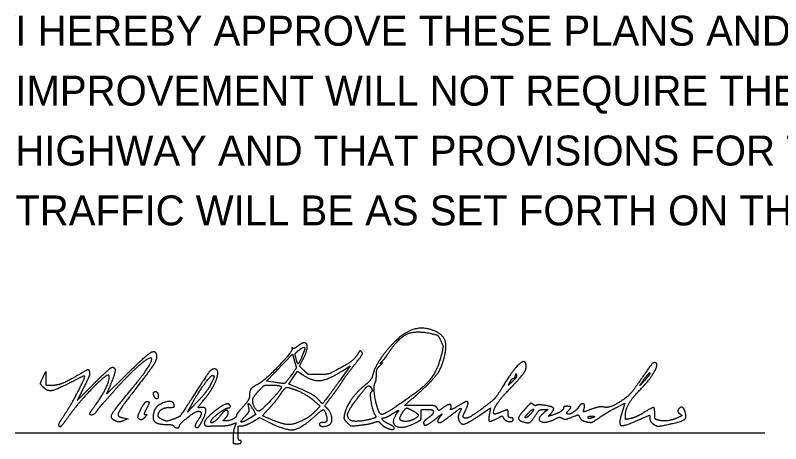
# Model space of a CAD drawing. Extents: x 0 to 42, y 0 to 22.
# Drawn here: x 24.528 to 28.101, y 8.875 to 10.877 of the extents above; entities that cross this region are included whole.
import ezdxf

# ---------------------------------------------------------------- set-up
doc = ezdxf.new("R2010")
doc.units = 0
doc.layers.add('SH_Data', color=7, linetype='Continuous')
doc.layers.add('SH_Text', color=7, linetype='Continuous')

msp = doc.modelspace()

# ---------------------------------------------------------------- linework, layer by layer
at = {"layer": 'SH_Data'}
for p, q in [((24.5279, 10.875), (24.5279, 10.875)), ((24.5279, 8.9262), (28.0279, 8.9262))]:
    msp.add_line(p, q, dxfattribs=at)
at = {"layer": 'SH_Text'}
for p, q in [((26.8689, 9.1973), (26.8689, 9.1973)), ((25.1751, 9.0992), (25.1751, 9.0992)), ((25.1019, 8.9934), (25.1019, 8.9934)), ((24.7317, 8.9651), (24.7317, 8.9651))]:
    msp.add_line(p, q, dxfattribs=at)
for points in [[(25.7311, 9.1626), (25.7007, 9.1675), (25.8216, 9.2932), (25.8311, 9.2611)], [(25.875, 9.2176), (25.8551, 9.2374), (25.871, 9.2686)], [(26.0555, 9.216), (26.0906, 9.2382), (26.0439, 9.1722)], [(24.6592, 9.1901), (24.6697, 9.2129), (24.6703, 9.1806)], [(25.8445, 9.1369), (25.8042, 9.1532), (25.8247, 9.1836), (25.8451, 9.214), (25.8709, 9.1963)], [(24.8476, 9.1381), (24.8164, 9.0774), (24.8939, 9.1547)], [(24.9721, 9.1501), (24.9542, 9.1065), (25.0311, 9.1825)], [(26.4173, 9.0533), (26.3452, 9.0533), (26.3799, 9.0837)], [(25.3777, 9.0705), (25.3323, 9.0229), (25.3531, 9.0616)], [(25.9249, 9.0738), (25.9515, 9.0509), (25.9287, 9.0267)], [(26.6962, 9.0079), (26.7465, 9.0423), (26.7416, 9.0164)], [(27.3354, 9.0445), (27.3741, 9.0638), (27.3627, 9.029)], [(25.6378, 9.034), (25.6509, 9.011), (25.6264, 8.9961)], [(26.9947, 9.0341), (27.0155, 9.034), (26.9972, 9.0199)], [(25.0325, 8.9956), (25.0547, 8.9911), (25.0339, 8.9825)], [(25.6352, 8.9775), (25.6685, 8.9965), (25.7143, 8.9736)]]:
    msp.add_lwpolyline(points, dxfattribs=at)
for points in [[(26.4949, 9.397), (26.4381, 9.4254), (26.3327, 9.3913), (26.2751, 9.3257)], [(26.2669, 9.2933), (26.314, 9.3669), (26.3945, 9.4057), (26.4679, 9.3901)], [(26.4679, 9.3901), (26.4955, 9.3842), (26.5034, 9.3783), (26.5139, 9.3563)], [(26.5366, 9.3079), (26.542, 9.3407), (26.522, 9.3834), (26.4949, 9.397)], [(25.8472, 9.331), (25.8367, 9.3227), (25.8257, 9.3185), (25.8227, 9.3215)], [(25.8765, 9.3459), (25.8708, 9.3459), (25.8576, 9.3392), (25.8472, 9.331)], [(25.871, 9.2686), (25.8893, 9.3044), (25.8923, 9.3459), (25.8765, 9.3459)], [(26.5139, 9.3563), (26.5247, 9.3335), (26.5252, 9.324), (26.5176, 9.2922)], [(25.0311, 9.1825), (25.1255, 9.2758), (25.178, 9.3147), (25.1849, 9.2966)], [(25.1849, 9.2966), (25.1918, 9.2786), (25.1698, 9.2353), (25.123, 9.1749)], [(25.8198, 9.3187), (25.8234, 9.3069), (25.6903, 9.1681), (25.661, 9.1531)], [(25.8227, 9.3215), (25.8197, 9.3245), (25.8184, 9.3232), (25.8198, 9.3187)], [(25.8378, 9.2755), (25.8337, 9.2915), (25.8363, 9.2992), (25.8492, 9.3097)], [(25.8492, 9.3097), (25.8651, 9.3225), (25.8793, 9.3272), (25.8793, 9.3195)], [(25.8793, 9.3195), (25.8793, 9.3175), (25.8738, 9.3021), (25.8671, 9.2853)], [(26.1292, 9.2983), (26.1161, 9.2751), (26.0829, 9.2484), (26.0354, 9.2229)], [(26.114, 9.2467), (26.1419, 9.2815), (26.1508, 9.2978), (26.145, 9.3036)], [(26.145, 9.3036), (26.1391, 9.3094), (26.1346, 9.3078), (26.1292, 9.2983)], [(26.2751, 9.3257), (26.2415, 9.2876), (26.2035, 9.2238), (26.1959, 9.1927)], [(26.2403, 9.2602), (26.2487, 9.2686), (26.2606, 9.2835), (26.2669, 9.2933)], [(26.5176, 9.2922), (26.4987, 9.2135), (26.4222, 9.1255), (26.3058, 9.0486)], [(26.3799, 9.0837), (26.4722, 9.1644), (26.5256, 9.2408), (26.5366, 9.3079)], [(25.1629, 9.2744), (25.1552, 9.2822), (25.0642, 9.2052), (25.0117, 9.1464)], [(25.0698, 9.1293), (25.124, 9.1947), (25.1704, 9.267), (25.1629, 9.2744)], [(25.8311, 9.2611), (25.8403, 9.2301), (25.8397, 9.2277), (25.8158, 9.1943)], [(25.8671, 9.2853), (25.8528, 9.2495), (25.8449, 9.2468), (25.8378, 9.2755)], [(26.2365, 9.2509), (26.2302, 9.2476), (26.232, 9.2518), (26.2403, 9.2602)], [(26.9129, 9.2333), (26.9129, 9.2746), (26.8512, 9.2215), (26.8003, 9.1364)], [(24.8318, 9.2023), (24.8648, 9.2217), (24.8696, 9.2228), (24.8739, 9.2115)], [(24.8939, 9.1547), (24.9365, 9.1972), (24.9756, 9.2319), (24.9807, 9.2319)], [(24.9807, 9.2319), (24.9954, 9.2319), (24.9918, 9.1977), (24.9721, 9.1501)], [(25.4579, 9.2243), (25.4439, 9.2243), (25.4181, 9.1907), (25.3504, 9.0846)], [(25.4529, 9.1444), (25.4717, 9.18), (25.4745, 9.2243), (25.4579, 9.2243)], [(26.0354, 9.2229), (25.998, 9.2028), (25.9808, 9.1982), (25.9422, 9.198)], [(26.0557, 9.1674), (26.0662, 9.1842), (26.0925, 9.2199), (26.114, 9.2467)], [(26.2136, 9.1955), (26.2137, 9.2147), (26.2192, 9.2291), (26.2308, 9.2403)], [(26.2308, 9.2403), (26.2402, 9.2495), (26.2428, 9.2542), (26.2365, 9.2509)], [(26.8208, 9.1141), (26.8801, 9.1761), (26.9129, 9.2186), (26.9129, 9.2333)], [(27.5192, 9.252), (27.5095, 9.2579), (27.4896, 9.2352), (27.437, 9.1585)], [(27.4482, 9.1302), (27.487, 9.1694), (27.5309, 9.2447), (27.5192, 9.252)], [(24.6608, 9.1367), (24.6457, 9.1518), (24.6454, 9.16), (24.6592, 9.1901)], [(24.6966, 9.1483), (24.7244, 9.1483), (24.7735, 9.1679), (24.8318, 9.2023)], [(24.7591, 9.0126), (24.7889, 9.0568), (24.856, 9.1862), (24.8515, 9.1907)], [(24.9659, 9.1919), (24.9627, 9.2086), (24.829, 9.0752), (24.7795, 9.0059)], [(24.8515, 9.1907), (24.8499, 9.1922), (24.823, 9.18), (24.7917, 9.1636)], [(24.8739, 9.2115), (24.8769, 9.2038), (24.8665, 9.1748), (24.8476, 9.1381)], [(24.9026, 9.056), (24.9355, 9.1017), (24.9693, 9.1743), (24.9659, 9.1919)], [(25.3531, 9.0616), (25.3775, 9.107), (25.4398, 9.1937), (25.448, 9.1938)], [(25.448, 9.1938), (25.4575, 9.194), (25.4545, 9.1797), (25.4384, 9.1481)], [(25.8158, 9.1943), (25.7898, 9.1581), (25.7809, 9.1547), (25.7311, 9.1626)], [(25.8709, 9.1963), (25.9152, 9.1661), (25.9894, 9.174), (26.0555, 9.216)], [(25.9422, 9.198), (25.9012, 9.1977), (25.8923, 9.2003), (25.875, 9.2176)], [(26.1959, 9.1927), (26.1932, 9.1815), (26.1771, 9.1615), (26.1602, 9.1481)], [(26.2073, 9.1575), (26.2107, 9.1629), (26.2135, 9.18), (26.2136, 9.1955)], [(26.8504, 9.167), (26.8634, 9.1792), (26.8717, 9.1928), (26.8689, 9.1973)], [(26.8612, 9.192), (26.8598, 9.1847), (26.8556, 9.1787), (26.8518, 9.1787)], [(26.8689, 9.1973), (26.8659, 9.202), (26.8628, 9.1999), (26.8612, 9.192)], [(27.4669, 9.1708), (27.4423, 9.1435), (27.4454, 9.1514), (27.474, 9.1892)], [(27.4905, 9.2041), (27.4905, 9.2003), (27.4799, 9.1853), (27.4669, 9.1708)], [(27.474, 9.1892), (27.4831, 9.2013), (27.4905, 9.208), (27.4905, 9.2041)], [(24.7917, 9.1636), (24.7224, 9.1273), (24.6791, 9.1184), (24.6608, 9.1367)], [(24.6703, 9.1806), (24.6709, 9.1491), (24.6716, 9.1483), (24.6966, 9.1483)], [(25.123, 9.1749), (25.0453, 9.0746), (25.005, 9.0163), (25.0077, 9.0082)], [(25.4384, 9.1481), (25.43, 9.1316), (25.4027, 9.0967), (25.3777, 9.0705)], [(25.661, 9.1531), (25.6343, 9.1394), (25.6209, 9.1201), (25.6209, 9.0954)], [(25.6624, 9.1198), (25.6859, 9.1454), (25.6924, 9.1483), (25.7265, 9.1483)], [(25.7265, 9.1483), (25.7473, 9.1483), (25.7666, 9.1448), (25.7692, 9.1405)], [(26.0439, 9.1722), (26.0182, 9.1359), (25.9898, 9.0968), (25.9808, 9.0854)], [(26.0037, 9.094), (26.0218, 9.1176), (26.0452, 9.1506), (26.0557, 9.1674)], [(26.1602, 9.1481), (26.124, 9.1194), (26.0709, 9.0441), (26.0646, 9.0125)], [(26.2226, 9.0324), (26.2103, 9.0639), (26.2002, 9.1464), (26.2073, 9.1575)], [(26.8359, 9.1617), (26.8284, 9.1476), (26.8309, 9.1485), (26.8504, 9.167)], [(26.8518, 9.1787), (26.8481, 9.1787), (26.841, 9.1711), (26.8359, 9.1617)], [(27.437, 9.1585), (27.4165, 9.1286), (27.3903, 9.0974), (27.3786, 9.0892)], [(25.0117, 9.1464), (24.981, 9.1121), (24.9457, 9.0725), (24.9331, 9.0585)], [(25.0022, 8.9781), (24.9695, 8.9907), (24.9865, 9.0288), (25.0698, 9.1293)], [(25.1751, 9.0992), (25.1727, 9.1057), (25.1725, 9.1129), (25.1749, 9.1152)], [(25.1749, 9.1152), (25.1815, 9.1219), (25.1953, 9.1106), (25.1953, 9.0985)], [(25.4064, 9.0775), (25.4232, 9.0976), (25.4442, 9.1277), (25.4529, 9.1444)], [(25.6362, 9.0759), (25.6362, 9.0844), (25.648, 9.1041), (25.6624, 9.1198)], [(25.7692, 9.1405), (25.7719, 9.1363), (25.751, 9.1089), (25.7228, 9.0797)], [(25.7655, 9.1047), (25.7857, 9.1336), (25.794, 9.1399), (25.8066, 9.1363)], [(25.8066, 9.1363), (25.8423, 9.1258), (25.9, 9.0954), (25.9249, 9.0738)], [(25.9478, 9.076), (25.9341, 9.0925), (25.8906, 9.1181), (25.8445, 9.1369)], [(26.1206, 9.0808), (26.1633, 9.1367), (26.1805, 9.1497), (26.1907, 9.1333)], [(26.1898, 9.1172), (26.1814, 9.112), (26.1938, 9.0351), (26.207, 9.01)], [(26.1907, 9.1333), (26.1951, 9.1262), (26.1948, 9.1203), (26.1898, 9.1172)], [(26.8003, 9.1364), (26.7778, 9.0988), (26.756, 9.0753), (26.7156, 9.0449)], [(26.7634, 9.014), (26.755, 9.0225), (26.7877, 9.0795), (26.8208, 9.1141)], [(27.3765, 9.0083), (27.3765, 9.0353), (27.409, 9.0906), (27.4482, 9.1302)], [(25.1953, 9.0985), (25.1953, 9.0839), (25.1808, 9.0844), (25.1751, 9.0992)], [(25.3504, 9.0846), (25.3028, 9.0101), (25.2928, 8.9988), (25.2654, 8.9891)], [(25.3891, 9.0433), (25.3799, 9.0416), (25.3852, 9.052), (25.4064, 9.0775)], [(25.6209, 9.0954), (25.6209, 9.0867), (25.6072, 9.0647), (25.5905, 9.0466)], [(25.7228, 9.0797), (25.6947, 9.0506), (25.669, 9.0267), (25.6657, 9.0267)], [(25.7132, 9.04), (25.728, 9.0557), (25.7516, 9.0848), (25.7655, 9.1047)], [(25.9808, 9.0854), (25.9619, 9.0614), (25.9603, 9.0609), (25.9478, 9.076)], [(25.982, 9.0419), (25.9725, 9.0497), (25.9757, 9.0574), (26.0037, 9.094)], [(26.0896, 8.9862), (26.0751, 9.0006), (26.0869, 9.0366), (26.1206, 9.0808)], [(27.3786, 9.0892), (27.3378, 9.0604), (27.2931, 9.0416), (27.2758, 9.0459)], [(24.8761, 9.0153), (24.8761, 9.0174), (24.888, 9.0357), (24.9026, 9.056)], [(24.9331, 9.0585), (24.9206, 9.0444), (24.9076, 9.0281), (24.9042, 9.0222)], [(25.1019, 8.9934), (25.0956, 8.9997), (25.1327, 9.0723), (25.1422, 9.0723)], [(25.1422, 9.0723), (25.1529, 9.0723), (25.1515, 9.0598), (25.1381, 9.0339)], [(25.2695, 9.0565), (25.2643, 9.0814), (25.1853, 9.0549), (25.1758, 9.0251)], [(25.1953, 9.0064), (25.1953, 9.0237), (25.2245, 9.0444), (25.2489, 9.0444)], [(25.2489, 9.0444), (25.2659, 9.0444), (25.2713, 9.0476), (25.2695, 9.0565)], [(25.4023, 8.9852), (25.4205, 9.0228), (25.4148, 9.048), (25.3891, 9.0433)], [(25.5232, 9.0602), (25.5159, 9.0648), (25.4587, 9.0296), (25.4324, 9.0042)], [(25.4432, 8.9839), (25.448, 8.9956), (25.5101, 9.0419), (25.521, 9.0419)], [(25.521, 9.0419), (25.5312, 9.0419), (25.5327, 9.0544), (25.5232, 9.0602)], [(25.5905, 9.0466), (25.5738, 9.0285), (25.5601, 9.0103), (25.5601, 9.0062)], [(25.6015, 9.0035), (25.616, 9.0186), (25.6216, 9.0309), (25.6188, 9.0415)], [(25.6188, 9.0415), (25.6128, 9.0644), (25.6228, 9.0605), (25.6378, 9.034)], [(25.6657, 9.0267), (25.6558, 9.0267), (25.6361, 9.0595), (25.6362, 9.0759)], [(25.9998, 8.9683), (26.01, 8.9806), (25.9984, 9.0282), (25.982, 9.0419)], [(26.3058, 9.0486), (26.275, 9.0282), (26.2455, 9.0115), (26.2403, 9.0115)], [(26.324, 8.9885), (26.3201, 8.9949), (26.3483, 9.0419), (26.3561, 9.0419)], [(26.3561, 9.0419), (26.3576, 9.0419), (26.369, 9.0367), (26.3813, 9.0303)], [(26.4974, 9.0408), (26.4909, 9.051), (26.4761, 9.0533), (26.4173, 9.0533)], [(26.526, 9.0436), (26.507, 9.0296), (26.5046, 9.0293), (26.4974, 9.0408)], [(26.5604, 9.0376), (26.5674, 9.0559), (26.5473, 9.0594), (26.526, 9.0436)], [(26.593, 9.0498), (26.5729, 9.0374), (26.5582, 9.0319), (26.5604, 9.0376)], [(26.6345, 9.0723), (26.6318, 9.0723), (26.6131, 9.0622), (26.593, 9.0498)], [(26.7156, 9.0449), (26.6646, 9.0066), (26.6287, 8.9892), (26.6194, 8.9985)], [(26.6274, 9.0256), (26.6396, 9.0493), (26.6431, 9.0723), (26.6345, 9.0723)], [(26.9456, 9.0583), (26.9373, 9.0652), (26.9296, 9.061), (26.9088, 9.0383)], [(26.9608, 9.0543), (26.9582, 9.0517), (26.9514, 9.0536), (26.9456, 9.0583)], [(27, 9.0538), (26.981, 9.0566), (26.9633, 9.0568), (26.9608, 9.0543)], [(27.025, 9.0122), (27.0452, 9.0333), (27.0361, 9.0483), (27, 9.0538)], [(27.0877, 9.0428), (27.0877, 9.0342), (27.059, 9.0154), (27.0345, 9.008)], [(27.1029, 9.0495), (27.0946, 9.0495), (27.0877, 9.0465), (27.0877, 9.0428)], [(27.1091, 9.0284), (27.1224, 9.0416), (27.1201, 9.0495), (27.1029, 9.0495)], [(27.1584, 9.0469), (27.1496, 9.0322), (27.1109, 9.0086), (27.1051, 9.0144)], [(27.1843, 9.0419), (27.1889, 9.0596), (27.1683, 9.0635), (27.1584, 9.0469)], [(27.2255, 9.0385), (27.1827, 9.0234), (27.1795, 9.0236), (27.1843, 9.0419)], [(27.2758, 9.0459), (27.2664, 9.0483), (27.2438, 9.0449), (27.2255, 9.0385)], [(27.2575, 8.9986), (27.2791, 9.0132), (27.3141, 9.0339), (27.3354, 9.0445)], [(27.5133, 9.0112), (27.5133, 9.0433), (27.5035, 9.045), (27.4624, 9.0201)], [(27.6536, 9.0278), (27.6486, 9.0436), (27.6311, 9.0466), (27.6228, 9.0332)], [(24.7317, 8.9651), (24.7317, 8.9689), (24.7441, 8.9903), (24.7591, 9.0126)], [(24.7795, 9.0059), (24.7483, 8.9621), (24.7317, 8.948), (24.7317, 8.9651)], [(24.9042, 9.0222), (24.8986, 9.0123), (24.8761, 9.0067), (24.8761, 9.0153)], [(25.0077, 9.0082), (25.0092, 9.0037), (25.0203, 8.9981), (25.0325, 8.9956)], [(25.1381, 9.0339), (25.1303, 9.0187), (25.1293, 9.0115), (25.1353, 9.0115)], [(25.1353, 9.0115), (25.1415, 9.0115), (25.1413, 9.0083), (25.1345, 9.0001)], [(25.1758, 9.0251), (25.165, 8.9909), (25.1922, 8.9644), (25.2381, 8.9644)], [(25.2149, 8.9871), (25.2041, 8.992), (25.1953, 9.0007), (25.1953, 9.0064)], [(25.2941, 8.9577), (25.2941, 8.9675), (25.3699, 9.0267), (25.3825, 9.0267)], [(25.3825, 9.0267), (25.3961, 9.0267), (25.3954, 9.0041), (25.3813, 8.9854)], [(25.5221, 9.0178), (25.5221, 9.0344), (25.4998, 9.0268), (25.4834, 9.0045)], [(25.5601, 9.0062), (25.5601, 8.9975), (25.5269, 8.9811), (25.5092, 8.9811)], [(25.5095, 8.995), (25.5165, 9.0027), (25.5221, 9.0129), (25.5221, 9.0178)], [(25.7394, 8.9808), (25.6842, 9.003), (25.6822, 9.0073), (25.7132, 9.04)], [(25.7143, 8.9736), (25.7919, 8.9349), (25.863, 8.9458), (25.9307, 9.007)], [(25.9287, 9.0267), (25.9162, 9.0134), (25.8929, 8.9958), (25.8769, 8.9876)], [(25.9307, 9.007), (25.9473, 9.022), (25.9628, 9.0343), (25.965, 9.0343)], [(25.965, 9.0343), (25.9717, 9.0343), (25.9859, 8.9875), (25.9814, 8.9802)], [(26.0646, 9.0125), (26.0612, 8.9958), (26.0643, 8.9861), (26.077, 8.9734)], [(26.207, 9.01), (26.2126, 8.9993), (26.2088, 8.9957), (26.1853, 8.9891)], [(26.2403, 9.0115), (26.235, 9.0115), (26.2271, 9.0209), (26.2226, 9.0324)], [(26.2512, 8.9963), (26.2558, 8.9963), (26.2741, 9.0054), (26.2918, 9.0166)], [(26.2918, 9.0166), (26.3094, 9.0277), (26.3202, 9.032), (26.3156, 9.0261)], [(26.3156, 9.0261), (26.2768, 8.976), (26.3306, 8.9399), (26.3961, 8.9721)], [(26.3813, 9.0303), (26.4071, 9.017), (26.4102, 9.0003), (26.389, 8.989)], [(26.3961, 8.9721), (26.4176, 8.9827), (26.4227, 8.9895), (26.4227, 9.0079)], [(26.4227, 9.0079), (26.4227, 9.033), (26.4244, 9.0343), (26.4569, 9.0343)], [(26.4569, 9.0343), (26.4716, 9.0343), (26.4797, 9.0305), (26.4797, 9.0234)], [(26.4797, 9.0234), (26.4797, 9.0174), (26.4695, 9.0052), (26.4569, 8.9963)], [(26.4941, 8.994), (26.5134, 9.0095), (26.5231, 9.0152), (26.5158, 9.0067)], [(26.5158, 9.0067), (26.501, 8.9896), (26.4984, 8.9735), (26.5103, 8.9735)], [(26.5566, 9.0039), (26.5993, 9.0376), (26.6138, 9.0425), (26.6012, 9.0188)], [(26.6012, 9.0188), (26.5966, 9.0103), (26.595, 8.9966), (26.5976, 8.9884)], [(26.5976, 8.9884), (26.6057, 8.963), (26.6408, 8.97), (26.6962, 9.0079)], [(26.6194, 8.9985), (26.6172, 9.0007), (26.6208, 9.0129), (26.6274, 9.0256)], [(26.7416, 9.0164), (26.7355, 8.9836), (26.7458, 8.9768), (26.777, 8.993)], [(26.7937, 9.0218), (26.7789, 9.0157), (26.7653, 9.0122), (26.7634, 9.014)], [(26.8293, 9.0102), (26.8293, 9.0318), (26.8227, 9.0339), (26.7937, 9.0218)], [(26.8407, 8.9963), (26.8344, 8.9963), (26.8293, 9.0026), (26.8293, 9.0102)], [(26.9088, 9.0383), (26.8792, 9.0059), (26.8753, 8.9844), (26.8977, 8.9773)], [(26.8977, 8.9773), (26.921, 8.9699), (26.9379, 8.9786), (26.9567, 9.0077)], [(26.9104, 8.9963), (26.9062, 8.9963), (26.9107, 9.0048), (26.9205, 9.0153)], [(26.932, 9.0116), (26.9244, 9.0032), (26.9147, 8.9963), (26.9104, 8.9963)], [(26.9205, 9.0153), (26.9414, 9.0375), (26.9523, 9.034), (26.932, 9.0116)], [(26.9567, 9.0077), (26.9695, 9.0276), (26.9791, 9.0343), (26.9947, 9.0341)], [(26.9972, 9.0199), (26.9595, 8.9909), (27.0032, 8.967), (27.0497, 8.9912)], [(27.0345, 9.008), (27.019, 9.0033), (27.0172, 9.004), (27.025, 9.0122)], [(27.1051, 9.0144), (27.1024, 9.0171), (27.1042, 9.0234), (27.1091, 9.0284)], [(27.1251, 8.9981), (27.1545, 9.0097), (27.1566, 9.0096), (27.1637, 8.9963)], [(27.3627, 9.029), (27.3427, 8.9682), (27.3666, 8.9533), (27.4344, 8.9844)], [(27.4012, 8.9927), (27.3781, 8.9878), (27.3765, 8.9888), (27.3765, 9.0083)], [(27.4624, 9.0201), (27.4424, 9.0079), (27.4148, 8.9956), (27.4012, 8.9927)], [(27.4344, 8.9844), (27.4846, 9.0073), (27.4905, 9.0081), (27.4905, 8.9914)], [(27.5324, 8.9842), (27.5175, 8.988), (27.5133, 8.9938), (27.5133, 9.0112)], [(27.5817, 8.9662), (27.6432, 8.9798), (27.6633, 8.9971), (27.6536, 9.0278)], [(27.6228, 9.0332), (27.6198, 9.0283), (27.623, 9.0203), (27.6298, 9.0153)], [(27.6298, 9.0153), (27.641, 9.0072), (27.6404, 9.0054), (27.6241, 8.9979)], [(25.0339, 8.9825), (25.0224, 8.9778), (25.0082, 8.9758), (25.0022, 8.9781)], [(25.1345, 9.0001), (25.1247, 8.9883), (25.1101, 8.9853), (25.1019, 8.9934)], [(25.2654, 8.9891), (25.2409, 8.9805), (25.2303, 8.98), (25.2149, 8.9871)], [(25.3813, 8.9854), (25.3684, 8.9683), (25.3666, 8.9507), (25.3778, 8.9507)], [(25.3778, 8.9507), (25.382, 8.9507), (25.3931, 8.9662), (25.4023, 8.9852)], [(25.4324, 9.0042), (25.4087, 8.9814), (25.4123, 8.9536), (25.4385, 8.957)], [(25.4834, 9.0045), (25.4672, 8.9827), (25.4361, 8.9667), (25.4432, 8.9839)], [(25.5092, 8.9811), (25.4981, 8.9811), (25.4981, 8.9824), (25.5095, 8.995)], [(25.5402, 8.9656), (25.5586, 8.9725), (25.5592, 8.972), (25.5522, 8.9537)], [(25.6264, 8.9961), (25.5892, 8.9734), (25.5763, 8.9772), (25.6015, 9.0035)], [(25.5848, 8.9584), (25.5942, 8.9585), (25.6169, 8.9671), (25.6352, 8.9775)], [(25.8769, 8.9876), (25.8337, 8.9654), (25.7838, 8.9629), (25.7394, 8.9808)], [(25.9625, 8.9735), (25.9544, 8.9735), (25.9477, 8.9701), (25.9477, 8.9659)], [(25.9814, 8.9802), (25.9791, 8.9765), (25.9706, 8.9735), (25.9625, 8.9735)], [(26.077, 8.9734), (26.0921, 8.9583), (26.0987, 8.9571), (26.1393, 8.9617)], [(26.1853, 8.9891), (26.1531, 8.9802), (26.0973, 8.9785), (26.0896, 8.9862)], [(26.1393, 8.9617), (26.1643, 8.9645), (26.1934, 8.9701), (26.204, 8.9741)], [(26.204, 8.9741), (26.2182, 8.9796), (26.2254, 8.9787), (26.2318, 8.9708)], [(26.2318, 8.9708), (26.2365, 8.965), (26.2472, 8.9565), (26.2555, 8.9519)], [(26.2728, 8.9659), (26.2488, 8.9773), (26.2353, 8.9963), (26.2512, 8.9963)], [(26.389, 8.989), (26.3704, 8.979), (26.3301, 8.9788), (26.324, 8.9885)], [(26.4569, 8.9963), (26.4444, 8.9874), (26.4341, 8.9769), (26.4341, 8.973)], [(26.4341, 8.973), (26.4341, 8.9578), (26.4607, 8.9672), (26.4941, 8.994)], [(26.5103, 8.9735), (26.5146, 8.9735), (26.5355, 8.9872), (26.5566, 9.0039)], [(26.777, 8.993), (26.7992, 9.0044), (26.8018, 9.0045), (26.808, 8.9933)], [(26.808, 8.9933), (26.8154, 8.9801), (26.8521, 8.9763), (26.8521, 8.9887)], [(26.8521, 8.9887), (26.8521, 8.9929), (26.847, 8.9963), (26.8407, 8.9963)], [(27.0497, 8.9912), (27.0629, 8.9981), (27.0726, 8.9988), (27.0814, 8.9935)], [(27.0814, 8.9935), (27.0903, 8.9881), (27.1031, 8.9895), (27.1251, 8.9981)], [(27.1637, 8.9963), (27.1678, 8.9886), (27.1818, 8.98), (27.1948, 8.9772)], [(27.1948, 8.9772), (27.2141, 8.9729), (27.2254, 8.9768), (27.2575, 8.9986)], [(27.2017, 8.997), (27.2017, 9.0008), (27.2086, 9.0039), (27.2169, 9.0039)], [(27.2169, 8.9941), (27.2086, 8.9919), (27.2017, 8.9932), (27.2017, 8.997)], [(27.2169, 9.0039), (27.2253, 9.0039), (27.2321, 9.0026), (27.2321, 9.001)], [(27.2321, 9.001), (27.2321, 8.9994), (27.2253, 8.9963), (27.2169, 8.9941)], [(27.4905, 8.9914), (27.4905, 8.9846), (27.4965, 8.9744), (27.5038, 8.9689)], [(27.6241, 8.9979), (27.5963, 8.9853), (27.5536, 8.9789), (27.5324, 8.9842)], [(25.2381, 8.9644), (25.2522, 8.9644), (25.2657, 8.9613), (25.268, 8.9576)], [(25.268, 8.9576), (25.2735, 8.9486), (25.2941, 8.9487), (25.2941, 8.9577)], [(25.4385, 8.957), (25.449, 8.9584), (25.4718, 8.9592), (25.4892, 8.9589)], [(25.4892, 8.9589), (25.5067, 8.9585), (25.5296, 8.9615), (25.5402, 8.9656)], [(25.5522, 8.9537), (25.5482, 8.9432), (25.5449, 8.9211), (25.5449, 8.9046)], [(25.5677, 8.9241), (25.5677, 8.9545), (25.5696, 8.9583), (25.5848, 8.9584)], [(25.9477, 8.9659), (25.9477, 8.9547), (25.9901, 8.9567), (25.9998, 8.9683)], [(26.2555, 8.9519), (26.2731, 8.9423), (26.2974, 8.9405), (26.2972, 8.9488)], [(26.2972, 8.9488), (26.2971, 8.9519), (26.2861, 8.9596), (26.2728, 8.9659)], [(27.5038, 8.9689), (27.5198, 8.9568), (27.5363, 8.9562), (27.5817, 8.9662)], [(25.5449, 8.9046), (25.5449, 8.8778), (25.5469, 8.8747), (25.5639, 8.8747)], [(25.5753, 8.8899), (25.5711, 8.8899), (25.5677, 8.9053), (25.5677, 8.9241)], [(25.5639, 8.8747), (25.5744, 8.8747), (25.5829, 8.8781), (25.5829, 8.8823)], [(25.5829, 8.8823), (25.5829, 8.8865), (25.5795, 8.8899), (25.5753, 8.8899)]]:
    msp.add_open_spline(points, degree=2, dxfattribs=at)

# ---------------------------------------------------------------- texts
for s, p in [('I HEREBY APPROVE THESE PLANS AND DECLARE THAT THE MAKING OF THIS', (24.5279, 10.735)), ('IMPROVEMENT WILL NOT REQUIRE THE CLOSING TO TRAFFIC OF THE ', (24.5279, 10.455)), ('HIGHWAY AND THAT PROVISIONS FOR THE MAINTENANCE AND SAFETY OF ', (24.5279, 10.175)), ('TRAFFIC WILL BE AS SET FORTH ON THE PLANS AND ESTIMATES.', (24.5279, 9.895))]:
    msp.add_text(s, height=0.14, dxfattribs=at).set_placement(p)

doc.saveas('drawing.dxf')
